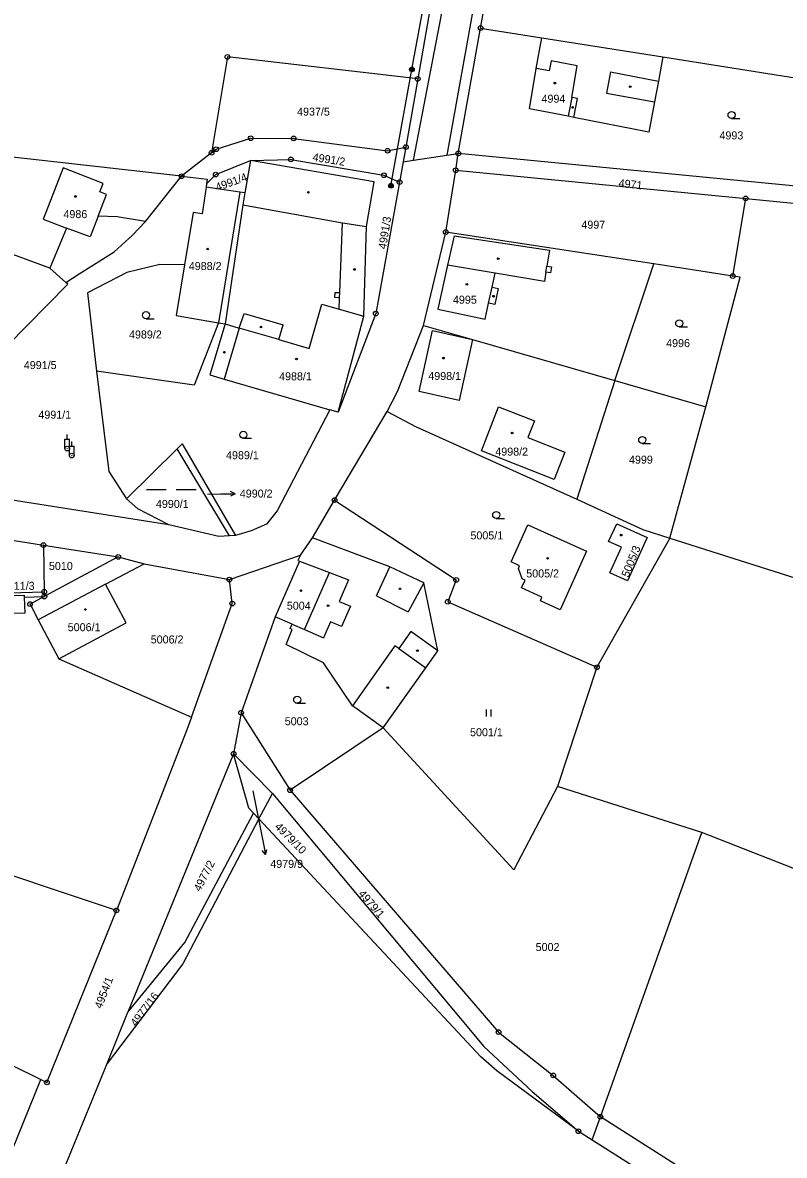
# Model space of a CAD drawing. Extents: x -733394 to -722299, y -1082822 to -1075049.
# Drawn here: x -724928.9 to -724767.2, y -1080620.9 to -1080380.3 of the extents above; entities that cross this region are included whole.
import ezdxf

# ---------------------------------------------------------------- set-up
doc = ezdxf.new("R2010")
doc.units = 0
for name, color, linetype in [('Hranice parcel', 7, 'Continuous'), ('Parcelní čísla', 7, 'Continuous'), ('Pop  PČ popisy', 7, 'Continuous'), ('Poz předměty', 7, 'Continuous'), ('Vnitřní kresba', 7, 'Continuous'), ('Značky bodu BP', 7, 'Continuous'), ('Značky budov', 7, 'Continuous'), ('Značky kultur', 7, 'Continuous')]:
    doc.layers.add(name, color=color, linetype=linetype)

msp = doc.modelspace()

# ---------------------------------------------------------------- linework, layer by layer
at = {"layer": 'Hranice parcel'}
for p, q in [((-724831.68, -1080381.47), (-724828.05, -1080361.85)), ((-724836.42, -1080408.1), (-724831.68, -1080381.47)), ((-724831.68, -1080381.47), (-724818.68, -1080383.53)), ((-724818.68, -1080383.53), (-724793.02, -1080387.59)), ((-724793.02, -1080387.59), (-724757.81, -1080393.16)), ((-724845.02, -1080392.26), (-724847.54, -1080406.74)), ((-724888.77, -1080407.96), (-724895.15, -1080412.93)), ((-724880.54, -1080409.61), (-724881.72, -1080416.49)), ((-724836.94, -1080411.68), (-724836.42, -1080408.1)), ((-724761.7, -1080415.38), (-724836.42, -1080408.1)), ((-724839.07, -1080424.79), (-724836.94, -1080411.68)), ((-724836.94, -1080411.68), (-724775.4, -1080417.66)), ((-724902.82, -1080422.57), (-724895.15, -1080412.93)), ((-724889.86, -1080414.59), (-724889.96, -1080415.23)), ((-724778.13, -1080434.16), (-724775.4, -1080417.66)), ((-724775.4, -1080417.66), (-724762.32, -1080418.94)), ((-724843.77, -1080444.66), (-724839.07, -1080424.79)), ((-724794.92, -1080431.58), (-724839.07, -1080424.79)), ((-724923.12, -1080432.5), (-724934.48, -1080428.29)), ((-724919.74, -1080435.51), (-724923.12, -1080432.5)), ((-724803.15, -1080456.35), (-724794.92, -1080431.58)), ((-724778.13, -1080434.16), (-724794.92, -1080431.58)), ((-724887.28, -1080444.08), (-724885.92, -1080444.3)), ((-724803.15, -1080456.35), (-724811.21, -1080481.57)), ((-724803.15, -1080456.35), (-724783.84, -1080461.9)), ((-724861.9, -1080463.07), (-724863.71, -1080462.54)), ((-724791.52, -1080489.86), (-724783.84, -1080461.9)), ((-724862.67, -1080481.73), (-724851.49, -1080462.94)), ((-724906.86, -1080481.45), (-724896.08, -1080470.82)), ((-724885.01, -1080489.32), (-724896.08, -1080470.82)), ((-724897.87, -1080487.02), (-724942.2, -1080480.04)), ((-724867.34, -1080489.78), (-724862.67, -1080481.73)), ((-724946.65, -1080487.78), (-724924.48, -1080491.29)), ((-724924.48, -1080491.29), (-724924.31, -1080501.22)), ((-724924.48, -1080491.29), (-724908.59, -1080493.8)), ((-724883.69, -1080489.23), (-724885.01, -1080489.32)), ((-724869.9, -1080493.46), (-724867.34, -1080489.78)), ((-724791.52, -1080489.86), (-724806.97, -1080517.26)), ((-724908.59, -1080493.8), (-724924.29, -1080502.22)), ((-724908.59, -1080493.8), (-724903.12, -1080495.25)), ((-724885.01, -1080498.63), (-724869.9, -1080493.46)), ((-724903.12, -1080495.25), (-724885.01, -1080498.63)), ((-724945.29, -1080501.82), (-724924.31, -1080501.22)), ((-724924.31, -1080501.22), (-724924.29, -1080502.22)), ((-724928.56, -1080502.34), (-724924.29, -1080502.22)), ((-724875.25, -1080506.56), (-724882.52, -1080526.92)), ((-724921.18, -1080515.49), (-724893.04, -1080527.85)), ((-724806.97, -1080517.26), (-724815.36, -1080542.57)), ((-724882.52, -1080526.92), (-724884.11, -1080535.62)), ((-724882.52, -1080526.92), (-724872.11, -1080543.39)), ((-724884.11, -1080535.62), (-724906.53, -1080590.49)), ((-724880.87, -1080547.19), (-724884.11, -1080535.62)), ((-724884.11, -1080535.62), (-724875.88, -1080544.05)), ((-724878.73, -1080549.48), (-724875.88, -1080544.05)), ((-724784.7, -1080552.33), (-724815.36, -1080542.57)), ((-724879.87, -1080548.26), (-724880.87, -1080547.19)), ((-724878.73, -1080549.48), (-724879.87, -1080548.26)), ((-724831.61, -1080600.01), (-724878.73, -1080549.48)), ((-724806.22, -1080612.75), (-724784.7, -1080552.33)), ((-724910.98, -1080601.39), (-724906.53, -1080590.49)), ((-724923.79, -1080632.75), (-724910.98, -1080601.39)), ((-724807.96, -1080617.63), (-724806.22, -1080612.75)), ((-724810.91, -1080615.8), (-724807.96, -1080617.63)), ((-724807.96, -1080617.63), (-724772.8, -1080639.92))]:
    msp.add_line(p, q, dxfattribs=at)
for points in [[(-724820.89, -1080249.26), (-724824.25, -1080272.9), (-724845.02, -1080392.26)], [(-724793.02, -1080387.59), (-724793.89, -1080392.74), (-724794.77, -1080397.12), (-724795.95, -1080403.55), (-724811.89, -1080400.44), (-724813.11, -1080400.2), (-724821.31, -1080398.6), (-724819.88, -1080390.04), (-724818.68, -1080383.53)], [(-724845.02, -1080392.26), (-724885.43, -1080387.59), (-724888.77, -1080407.96)], [(-724888.77, -1080407.96), (-724887.81, -1080407.21), (-724880.48, -1080404.88), (-724871.37, -1080404.9), (-724851.43, -1080407.52), (-724847.54, -1080406.74)], [(-724895.15, -1080412.93), (-724965.18, -1080405.09), (-724969.67, -1080411.43), (-724986.58, -1080408.81)], [(-724847.54, -1080406.74), (-724848.09, -1080409.89), (-724848.86, -1080414.19)], [(-724889.86, -1080414.59), (-724887.91, -1080412.6), (-724880.54, -1080409.61)], [(-724880.54, -1080409.61), (-724871.95, -1080409.38), (-724852.2, -1080412.74), (-724848.86, -1080414.19)], [(-724861.9, -1080463.07), (-724856.47, -1080442.65), (-724855.88, -1080423.63), (-724854.27, -1080414.12), (-724880.54, -1080409.61)], [(-724902.82, -1080422.57), (-724908.84, -1080421.58), (-724912.88, -1080421.46), (-724911.07, -1080416.83), (-724912.48, -1080416.28), (-724911.78, -1080414.5), (-724920.31, -1080411.19), (-724923.99, -1080420.67), (-724924.53, -1080422.06), (-724919.55, -1080423.95), (-724923.12, -1080432.5)], [(-724895.15, -1080412.93), (-724893.32, -1080413.14), (-724889.69, -1080413.55), (-724889.86, -1080414.59)], [(-724848.86, -1080414.19), (-724853.92, -1080442.13), (-724861.9, -1080463.07)], [(-724889.96, -1080415.23), (-724890.78, -1080420.91), (-724892.72, -1080420.65), (-724894.53, -1080431.78)], [(-724881.72, -1080416.49), (-724882.78, -1080416.33), (-724889.96, -1080415.23)], [(-724881.72, -1080416.49), (-724882.15, -1080418.99), (-724885.92, -1080444.3)], [(-724919.74, -1080435.51), (-724916.91, -1080433.71), (-724909.48, -1080428.97), (-724905.57, -1080425.46), (-724902.82, -1080422.57)], [(-724791.52, -1080489.86), (-724690.96, -1080521.76), (-724673.96, -1080429.29)], [(-724894.53, -1080431.78), (-724899.75, -1080431.66), (-724906.8, -1080433.41), (-724915.16, -1080437.72), (-724913.18, -1080454.33)], [(-724894.53, -1080431.78), (-724896.27, -1080442.53), (-724887.28, -1080444.08)], [(-724932.13, -1080448.91), (-724919.33, -1080435.88), (-724919.74, -1080435.51)], [(-724783.84, -1080461.9), (-724776.6, -1080434.39), (-724778.13, -1080434.16)], [(-724624.7, -1080438.46), (-724629.82, -1080538.98), (-724656.96, -1080532.05), (-724671.59, -1080592.2), (-724734.91, -1080571.87), (-724784.7, -1080552.33)], [(-724887.28, -1080444.08), (-724892.48, -1080457.3), (-724913.18, -1080454.33)], [(-724885.92, -1080444.3), (-724889.12, -1080455.15), (-724886.1, -1080456.03), (-724863.71, -1080462.54)], [(-724851.49, -1080462.94), (-724849.31, -1080458.64), (-724843.77, -1080444.66)], [(-724843.77, -1080444.66), (-724833.39, -1080447.65), (-724803.15, -1080456.35)], [(-724913.18, -1080454.33), (-724910.63, -1080475.66), (-724906.86, -1080481.45)], [(-724863.71, -1080462.54), (-724874.85, -1080484.03), (-724877.14, -1080486.85), (-724880.41, -1080488.28), (-724883.69, -1080489.23)], [(-724821.65, -1080468.46), (-724813.76, -1080471.57), (-724816.04, -1080477.35), (-724831.5, -1080471.31), (-724827.9, -1080461.91), (-724820.25, -1080464.92), (-724821.65, -1080468.46)], [(-724851.49, -1080462.94), (-724845.46, -1080466.08), (-724811.21, -1080481.57)], [(-724896.08, -1080470.82), (-724895.05, -1080469.8), (-724883.69, -1080489.23)], [(-724897.87, -1080487.02), (-724904.44, -1080483.57), (-724906.86, -1080481.45)], [(-724862.67, -1080481.73), (-724836.86, -1080498.68), (-724838.63, -1080503.35), (-724806.97, -1080517.26)], [(-724811.21, -1080481.57), (-724797.26, -1080487.98), (-724791.52, -1080489.86)], [(-724802.77, -1080486.78), (-724796.33, -1080489.7), (-724800.52, -1080498.86), (-724804.22, -1080497.17), (-724801.74, -1080491.76), (-724804.49, -1080490.51), (-724802.77, -1080486.78)], [(-724885.01, -1080489.32), (-724887.23, -1080489.48), (-724897.87, -1080487.02)], [(-724821.64, -1080486.97), (-724809.16, -1080492.58), (-724814.81, -1080505.04), (-724818.99, -1080503.16), (-724818.64, -1080502.38), (-724823, -1080500.41), (-724822.23, -1080498.73), (-724822.83, -1080498.45), (-724823.65, -1080496.3), (-724823.39, -1080495.7), (-724825.2, -1080494.87), (-724821.64, -1080486.97)], [(-724852.33, -1080530.13), (-724843.27, -1080517.37), (-724840.72, -1080513.78), (-724843.72, -1080499.31), (-724850.95, -1080495.95), (-724867.34, -1080489.78)], [(-724869.9, -1080493.46), (-724870.47, -1080494.57), (-724870.1, -1080494.71), (-724875.25, -1080506.56)], [(-724921.18, -1080515.49), (-724906.93, -1080507.82), (-724911.31, -1080499.61), (-724903.12, -1080495.25)], [(-724893.04, -1080527.85), (-724884.38, -1080503.72), (-724885.01, -1080498.63)], [(-724942.76, -1080503.06), (-724942.78, -1080502.23), (-724928.57, -1080501.93), (-724928.56, -1080502.34)], [(-724928.56, -1080502.34), (-724928.45, -1080505.73), (-724942.7, -1080506.04), (-724942.76, -1080503.06)], [(-724924.29, -1080502.22), (-724927.32, -1080503.82), (-724925.57, -1080507.2), (-724921.18, -1080515.49)], [(-724852.33, -1080530.13), (-724858.85, -1080525.45), (-724864.99, -1080516.28), (-724872.95, -1080512.43), (-724871.66, -1080509.23), (-724872.12, -1080509.03), (-724871.71, -1080508.1), (-724875.25, -1080506.56)], [(-724893.04, -1080527.85), (-724894.01, -1080530.55), (-724909, -1080568.91)], [(-724909, -1080568.91), (-724943.98, -1080557.26), (-724987.72, -1080540.38), (-725009.65, -1080531.91)], [(-724852.33, -1080530.13), (-724864.79, -1080538.46), (-724872.11, -1080543.39)], [(-724815.36, -1080542.57), (-724824.65, -1080560.25), (-724852.33, -1080530.13)], [(-724875.88, -1080544.05), (-724830.96, -1080597.78), (-724820.72, -1080607.38), (-724810.91, -1080615.8)], [(-724872.11, -1080543.39), (-724827.87, -1080594.74), (-724816.24, -1080603.97), (-724806.22, -1080612.75)], [(-724906.53, -1080590.49), (-724894.47, -1080575.69), (-724879.87, -1080548.26)], [(-724878.73, -1080549.48), (-724894.9, -1080580.28), (-724910.98, -1080601.39)], [(-724925.06, -1080604.79), (-724923.74, -1080605.44), (-724909, -1080568.91)], [(-724981.13, -1080579.95), (-724956.76, -1080589.19), (-724925.06, -1080604.79)], [(-724810.91, -1080615.8), (-724828.21, -1080602.95), (-724831.61, -1080600.01)], [(-724936.21, -1080634.48), (-724936.07, -1080631.95), (-724925.06, -1080604.79)], [(-724628.95, -1080658.69), (-724671.12, -1080648.78), (-724689.15, -1080652.92), (-724706.94, -1080653.07), (-724731.03, -1080652.52), (-724746.34, -1080649.6), (-724765.64, -1080638.62), (-724806.22, -1080612.75)]]:
    msp.add_lwpolyline(points, dxfattribs=at)
at = {"layer": 'Pop  PČ popisy'}
for p, q in [((-724889.65, -1080480.5), (-724886.79, -1080480.43)), ((-724886.79, -1080480.43), (-724883.79, -1080480.38)), ((-724883.79, -1080480.38), (-724884.8, -1080479.89)), ((-724883.79, -1080480.38), (-724884.78, -1080480.9)), ((-724880, -1080543.49), (-724877.9, -1080554.09)), ((-724877.9, -1080554.09), (-724877.33, -1080557.04)), ((-724877.33, -1080557.04), (-724878.01, -1080556.15)), ((-724877.33, -1080557.04), (-724877.03, -1080555.96))]:
    msp.add_line(p, q, dxfattribs=at)
at = {"layer": 'Poz předměty'}
for p, q in [((-724846.25, -1080390.25), (-724840.62, -1080359.6)), ((-724850.71, -1080414.95), (-724846.25, -1080390.25)), ((-724919.94, -1080468.79), (-724918.94, -1080468.79)), ((-724919.94, -1080470.79), (-724919.94, -1080468.79)), ((-724919.44, -1080468.79), (-724919.44, -1080467.79)), ((-724918.94, -1080470.79), (-724918.94, -1080468.79)), ((-724918.48, -1080470.28), (-724918.48, -1080469.28)), ((-724918.98, -1080470.28), (-724917.98, -1080470.28)), ((-724918.98, -1080472.28), (-724918.98, -1080470.28)), ((-724917.98, -1080472.28), (-724917.98, -1080470.28))]:
    msp.add_line(p, q, dxfattribs=at)
for centre, radius in [((-724846.25, -1080390.25), 0.5), ((-724846.25, -1080390.25), 0.4), ((-724846.25, -1080390.25), 0.3), ((-724846.25, -1080390.25), 0.2), ((-724846.25, -1080390.25), 0.1), ((-724850.71, -1080414.95), 0.5), ((-724850.71, -1080414.95), 0.4), ((-724850.71, -1080414.95), 0.3), ((-724850.71, -1080414.95), 0.2), ((-724850.71, -1080414.95), 0.1), ((-724919.44, -1080470.79), 0.5), ((-724919.44, -1080470.79), 0.0303), ((-724918.48, -1080472.28), 0.5), ((-724918.48, -1080472.28), 0.0303)]:
    msp.add_circle(centre, radius, dxfattribs=at)
at = {"layer": 'Vnitřní kresba'}
for p, q in [((-724845.94, -1080409.56), (-724819.83, -1080273.82)), ((-724815.09, -1080274.8), (-724838.81, -1080408.47)), ((-724817.1, -1080390.55), (-724819.88, -1080390.04)), ((-724816.72, -1080388.46), (-724817.1, -1080390.55)), ((-724811.14, -1080389.48), (-724816.72, -1080388.46)), ((-724812.33, -1080396.24), (-724811.14, -1080389.48)), ((-724804.06, -1080390.75), (-724804.92, -1080395.27)), ((-724804.06, -1080390.75), (-724793.89, -1080392.74)), ((-724804.92, -1080395.27), (-724794.77, -1080397.12)), ((-724812.33, -1080396.24), (-724813.11, -1080400.2)), ((-724811.1, -1080396.46), (-724812.33, -1080396.24)), ((-724811.89, -1080400.44), (-724811.1, -1080396.46)), ((-724848.09, -1080409.89), (-724845.94, -1080409.56)), ((-724845.94, -1080409.56), (-724838.81, -1080408.47)), ((-724838.81, -1080408.47), (-724836.42, -1080408.1)), ((-724882.78, -1080416.33), (-724887.28, -1080444.08)), ((-724882.15, -1080418.99), (-724861.02, -1080422.82)), ((-724912.88, -1080421.46), (-724914.58, -1080425.83)), ((-724914.58, -1080425.83), (-724919.55, -1080423.95)), ((-724861.58, -1080437.65), (-724861.02, -1080422.82)), ((-724861.02, -1080422.82), (-724855.88, -1080423.63)), ((-724837.3, -1080425.58), (-724838.68, -1080431.84)), ((-724837.3, -1080425.58), (-724817.08, -1080428.68)), ((-724817.08, -1080428.68), (-724817.6, -1080432.04)), ((-724838.68, -1080431.84), (-724840.75, -1080441.21)), ((-724828.56, -1080433.53), (-724838.68, -1080431.84)), ((-724829.22, -1080436.53), (-724828.56, -1080433.53)), ((-724818.09, -1080435.28), (-724828.56, -1080433.53)), ((-724817.8, -1080433.34), (-724818.09, -1080435.28)), ((-724817.8, -1080433.34), (-724817.6, -1080432.04)), ((-724816.85, -1080433.49), (-724817.8, -1080433.34)), ((-724817.6, -1080432.04), (-724816.65, -1080432.19)), ((-724816.65, -1080432.19), (-724816.85, -1080433.49)), ((-724862.62, -1080438.73), (-724862.58, -1080437.61)), ((-724862.58, -1080437.61), (-724861.58, -1080437.65)), ((-724861.62, -1080438.77), (-724861.58, -1080437.65)), ((-724829.97, -1080439.92), (-724829.22, -1080436.53)), ((-724829.22, -1080436.53), (-724827.93, -1080436.81)), ((-724827.93, -1080436.81), (-724828.68, -1080440.21)), ((-724868.08, -1080449.51), (-724865.37, -1080440.1)), ((-724865.37, -1080440.1), (-724861.71, -1080441.19)), ((-724861.62, -1080438.77), (-724862.62, -1080438.73)), ((-724861.71, -1080441.19), (-724861.62, -1080438.77)), ((-724830.72, -1080443.32), (-724829.97, -1080439.92)), ((-724828.68, -1080440.21), (-724829.97, -1080439.92)), ((-724882.9, -1080445.25), (-724881.9, -1080442.11)), ((-724881.9, -1080442.11), (-724873.56, -1080444.51)), ((-724861.71, -1080441.19), (-724856.47, -1080442.65)), ((-724840.75, -1080441.21), (-724830.72, -1080443.32)), ((-724882.9, -1080445.25), (-724886.1, -1080456.03)), ((-724885.92, -1080444.3), (-724882.9, -1080445.25)), ((-724874.54, -1080447.65), (-724882.9, -1080445.25)), ((-724874.54, -1080447.65), (-724873.56, -1080444.51)), ((-724844.74, -1080458.67), (-724841.91, -1080445.7)), ((-724841.91, -1080445.7), (-724833.39, -1080447.65)), ((-724874.54, -1080447.65), (-724868.08, -1080449.51)), ((-724833.39, -1080447.65), (-724836.2, -1080460.59)), ((-724836.2, -1080460.59), (-724844.74, -1080458.67)), ((-724870.1, -1080494.71), (-724863.76, -1080497.13)), ((-724853.8, -1080502.07), (-724850.95, -1080495.95)), ((-724869.04, -1080509.26), (-724863.76, -1080497.13)), ((-724863.76, -1080497.13), (-724859.7, -1080498.68)), ((-724859.7, -1080498.68), (-724861.69, -1080503.27)), ((-724911.31, -1080499.61), (-724925.57, -1080507.2)), ((-724843.72, -1080499.31), (-724847.03, -1080505.46)), ((-724861.69, -1080503.27), (-724859.31, -1080504.3)), ((-724853.8, -1080502.07), (-724847.03, -1080505.46)), ((-724859.31, -1080504.3), (-724861.18, -1080508.61)), ((-724871.71, -1080508.1), (-724869.04, -1080509.26)), ((-724863.57, -1080507.58), (-724865.05, -1080510.99)), ((-724861.18, -1080508.61), (-724863.57, -1080507.58)), ((-724869.04, -1080509.26), (-724865.05, -1080510.99)), ((-724846.5, -1080509.67), (-724849.05, -1080513.26)), ((-724840.72, -1080513.78), (-724846.5, -1080509.67)), ((-724849.89, -1080512.67), (-724858.85, -1080525.45)), ((-724849.05, -1080513.26), (-724849.89, -1080512.67)), ((-724849.05, -1080513.26), (-724843.27, -1080517.37))]:
    msp.add_line(p, q, dxfattribs=at)
at = {"layer": 'Značky bodu BP'}
for centre, radius in [((-724831.68, -1080381.47), 0.5), ((-724831.68, -1080381.47), 0.0303), ((-724885.43, -1080387.59), 0.5), ((-724885.43, -1080387.59), 0.0303), ((-724845.02, -1080392.26), 0.5), ((-724845.02, -1080392.26), 0.0303), ((-724880.48, -1080404.88), 0.5), ((-724880.48, -1080404.88), 0.0303), ((-724871.37, -1080404.9), 0.5), ((-724871.37, -1080404.9), 0.0303), ((-724887.81, -1080407.21), 0.5), ((-724887.81, -1080407.21), 0.0303), ((-724851.43, -1080407.52), 0.5), ((-724847.54, -1080406.74), 0.5), ((-724847.54, -1080406.74), 0.0303), ((-724888.77, -1080407.96), 0.5), ((-724888.77, -1080407.96), 0.0303), ((-724871.95, -1080409.38), 0.5), ((-724871.95, -1080409.38), 0.0303), ((-724851.43, -1080407.52), 0.0303), ((-724836.42, -1080408.1), 0.5), ((-724836.42, -1080408.1), 0.0303), ((-724887.91, -1080412.6), 0.5), ((-724836.94, -1080411.68), 0.5), ((-724836.94, -1080411.68), 0.0303), ((-724895.15, -1080412.93), 0.5), ((-724895.15, -1080412.93), 0.0303), ((-724887.91, -1080412.6), 0.0303), ((-724852.2, -1080412.74), 0.5), ((-724852.2, -1080412.74), 0.0303), ((-724848.86, -1080414.19), 0.5), ((-724848.86, -1080414.19), 0.0303), ((-724775.4, -1080417.66), 0.5), ((-724775.4, -1080417.66), 0.0303), ((-724839.07, -1080424.79), 0.5), ((-724839.07, -1080424.79), 0.0303), ((-724778.13, -1080434.16), 0.5), ((-724778.13, -1080434.16), 0.0303), ((-724853.92, -1080442.13), 0.5), ((-724853.92, -1080442.13), 0.0303), ((-724862.67, -1080481.73), 0.5), ((-724862.67, -1080481.73), 0.0303), ((-724924.48, -1080491.29), 0.5), ((-724924.48, -1080491.29), 0.0303), ((-724908.59, -1080493.8), 0.5), ((-724908.59, -1080493.8), 0.0303), ((-724885.01, -1080498.63), 0.5), ((-724885.01, -1080498.63), 0.0303), ((-724836.86, -1080498.68), 0.5), ((-724836.86, -1080498.68), 0.0303), ((-724924.31, -1080501.22), 0.5), ((-724924.31, -1080501.22), 0.0303), ((-724927.32, -1080503.82), 0.5), ((-724924.29, -1080502.22), 0.5), ((-724924.29, -1080502.22), 0.0303), ((-724884.38, -1080503.72), 0.5), ((-724838.63, -1080503.35), 0.5), ((-724838.63, -1080503.35), 0.0303), ((-724927.32, -1080503.82), 0.0303), ((-724884.38, -1080503.72), 0.0303), ((-724806.97, -1080517.26), 0.5), ((-724806.97, -1080517.26), 0.0303), ((-724882.52, -1080526.92), 0.5), ((-724882.52, -1080526.92), 0.0303), ((-724884.11, -1080535.62), 0.5), ((-724884.11, -1080535.62), 0.0303), ((-724872.11, -1080543.39), 0.5), ((-724872.11, -1080543.39), 0.0303), ((-724909, -1080568.91), 0.5), ((-724909, -1080568.91), 0.0303), ((-724827.87, -1080594.74), 0.5), ((-724827.87, -1080594.74), 0.0303), ((-724816.24, -1080603.97), 0.5), ((-724816.24, -1080603.97), 0.0303), ((-724923.74, -1080605.44), 0.5), ((-724923.74, -1080605.44), 0.0303), ((-724806.22, -1080612.75), 0.5), ((-724806.22, -1080612.75), 0.0303), ((-724810.91, -1080615.8), 0.5), ((-724810.91, -1080615.8), 0.0303)]:
    msp.add_circle(centre, radius, dxfattribs=at)
at = {"layer": 'Značky budov'}
for centre in [(-724815.9, -1080393.16), (-724799.91, -1080393.91), (-724812.14, -1080398.33), (-724868.23, -1080416.35), (-724917.67, -1080417.24), (-724889.6, -1080428.4), (-724827.93, -1080430.45), (-724858.45, -1080432.75), (-724834.59, -1080435.9), (-724828.93, -1080438.43), (-724878.28, -1080444.98), (-724886.07, -1080450.32), (-724870.77, -1080451.77), (-724839.56, -1080451.58), (-724824.98, -1080467.47), (-724801.83, -1080489.18), (-724817.45, -1080494.11), (-724869.79, -1080500.99), (-724848.8, -1080500.59), (-724915.58, -1080504.98), (-724864.05, -1080504.17), (-724845.08, -1080513.72), (-724851.37, -1080521.58)]:
    msp.add_circle(centre, 0.175, dxfattribs=at)
at = {"layer": 'Značky kultur'}
for p, q in [((-724778.39, -1080400.69), (-724776.64, -1080400.69)), ((-724902.7, -1080443.21), (-724900.95, -1080443.21)), ((-724789.5, -1080444.94), (-724787.75, -1080444.94)), ((-724882.03, -1080468.61), (-724880.28, -1080468.61)), ((-724797.36, -1080469.71), (-724795.61, -1080469.71)), ((-724902.59, -1080479.5), (-724898.39, -1080479.5)), ((-724896.29, -1080479.5), (-724892.09, -1080479.5)), ((-724828.35, -1080485.64), (-724826.6, -1080485.64)), ((-724870.6, -1080524.91), (-724868.85, -1080524.91)), ((-724830.43, -1080527.71), (-724830.43, -1080526.21)), ((-724829.43, -1080527.71), (-724829.43, -1080526.21))]:
    msp.add_line(p, q, dxfattribs=at)
for centre in [(-724778.39, -1080399.94), (-724902.7, -1080442.46), (-724789.5, -1080444.19), (-724882.03, -1080467.86), (-724797.36, -1080468.96), (-724828.35, -1080484.89), (-724870.6, -1080524.16)]:
    msp.add_circle(centre, 0.75, dxfattribs=at)

# ---------------------------------------------------------------- texts
at = {"layer": 'Parcelní čísla'}
for s, p in [('4994', (-724818.74, -1080397.32)), ('4937/5', (-724870.63, -1080400.07)), ('4993', (-724780.96, -1080405.12)), ('4986', (-724920.23, -1080421.84)), ('4997', (-724810.27, -1080424.08)), ('4988/2', (-724893.62, -1080432.87)), ('4995', (-724837.54, -1080440.02)), ('4989/2', (-724906.31, -1080447.41)), ('4996', (-724792.28, -1080449.24)), ('4991/5', (-724928.64, -1080453.91)), ('4988/1', (-724874.45, -1080456.29)), ('4998/1', (-724842.78, -1080456.22)), ('4991/1', (-724925.55, -1080464.44)), ('4989/1', (-724885.71, -1080473.05)), ('4998/2', (-724828.55, -1080472.29)), ('4999', (-724800.17, -1080474)), ('4990/2', (-724882.79, -1080481.2)), ('4990/1', (-724900.6, -1080483.4)), ('5005/1', (-724833.83, -1080490.09)), ('5010', (-724923.31, -1080496.58)), ('5005/2', (-724821.98, -1080498.17)), ('5011/3', (-724933.31, -1080500.8)), ('5004', (-724872.81, -1080505.02)), ('5006/1', (-724919.32, -1080509.59)), ('5006/2', (-724901.7, -1080512.19)), ('5003', (-724873.25, -1080529.57)), ('5001/1', (-724833.91, -1080531.9)), ('4979/9', (-724876.32, -1080559.86)), ('5002', (-724819.98, -1080577.53))]:
    msp.add_text(s, height=1.7, dxfattribs=at).set_placement(p)
for s, rotation, p in [('4991/2', 351, (-724867.43, -1080409.66)), ('4991/4', 20, (-724887.59, -1080416.16)), ('4971', 354, (-724802.44, -1080415.21)), ('4991/3', 81, (-724851.74, -1080428.51)), ('5005/3', 68, (-724800.27, -1080498.28)), ('4979/10', 315, (-724875.51, -1080551.27)), ('4977/2', 63, (-724891.18, -1080565.02)), ('4979/1', 311, (-724857.74, -1080565.46)), ('4954/1', 69, (-724912.13, -1080589.91)), ('4977/16', 53, (-724904.81, -1080593.68))]:
    msp.add_text(s, height=1.7, rotation=rotation, dxfattribs=at).set_placement(p)

doc.saveas('drawing.dxf')
